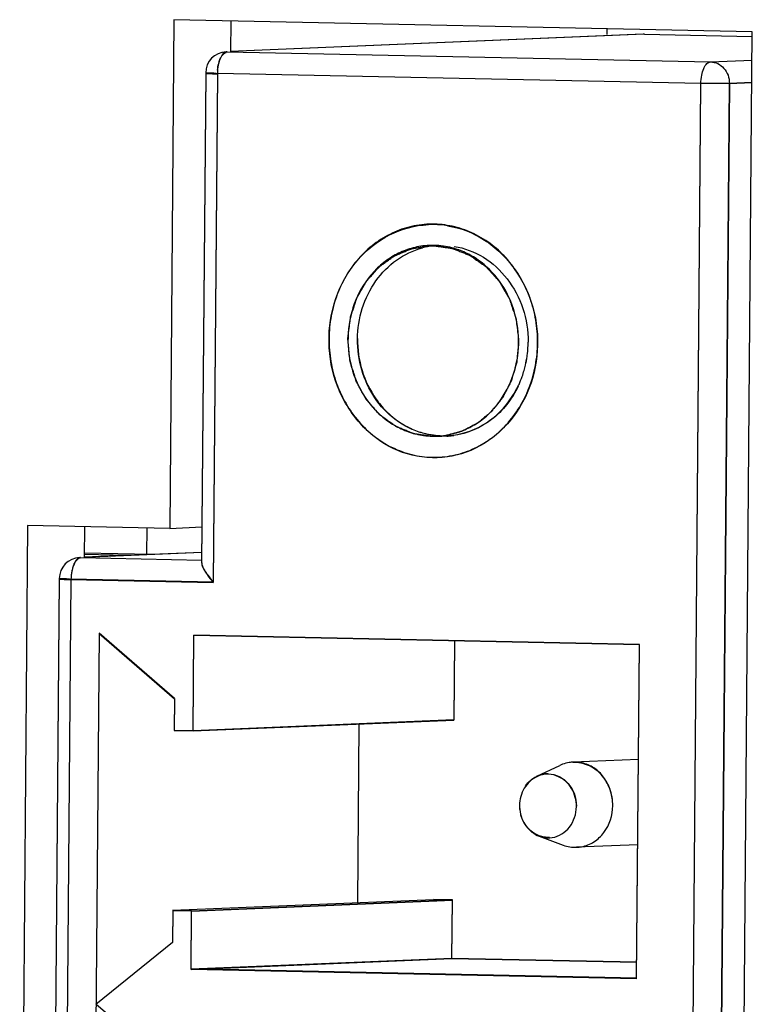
# Model space of a CAD drawing. Header units: millimetres. Extents: x 0 to 1750, y -1720 to 477.
# Tile 266 of 317: x 959 to 966, y -835 to -826. Entities that reach past the tile are written whole.
import ezdxf

# ---------------------------------------------------------------- set-up
doc = ezdxf.new("R2010")
doc.units = ezdxf.units.MM
doc.header["$LTSCALE"] = 92.51
for name, color, linetype in [('101301082_14DXF_CONTINUOUS_LINE', 7, 'CONTINUOUS'), ('101301082_DXF_CONTINUOUS_LINE', 7, 'CONTINUOUS'), ('101302966_14DXF_CONTINUOUS_LINE', 7, 'CONTINUOUS'), ('DE-11-072043DXF_CONTINUOUS_LINE', 7, 'CONTINUOUS'), ('DE-13-001875DXF_CONTINUOUS_LINE', 7, 'CONTINUOUS'), ('DE-19-009424DXF_CONTINUOUS_LINE', 7, 'CONTINUOUS')]:
    doc.layers.add(name, color=color, linetype=linetype)

msp = doc.modelspace()

# ---------------------------------------------------------------- linework, layer by layer
at = {"layer": '101301082_14DXF_CONTINUOUS_LINE'}
for p, q in [((964.6765, -825.689), (960.7737, -825.8529)), ((964.6665, -825.6891), (960.7737, -825.8526)), ((964.679, -825.689), (964.6665, -825.6891)), ((964.679, -825.689), (964.6765, -825.689)), ((964.679, -825.689), (965.6948, -825.7101)), ((960.7304, -825.8544), (960.7405, -825.8543)), ((960.7405, -825.8543), (965.3017, -825.9492)), ((965.3017, -825.9492), (965.693, -825.9328)), ((960.5388, -826.0526), (960.5007, -830.6721)), ((960.5391, -826.0529), (960.5388, -826.0526)), ((960.6494, -826.058), (960.6098, -830.8563)), ((965.2106, -826.1529), (960.6494, -826.058)), ((965.0654, -843.7567), (965.2106, -826.1529)), ((965.4789, -826.1528), (965.3337, -843.7567)), ((965.6912, -826.1439), (965.4789, -826.1528)), ((962.6482, -827.6807), (962.7374, -827.677)), ((962.6933, -827.6802), (962.6482, -827.6807)), ((963.5802, -828.5962), (963.5803, -828.5929)), ((963.5802, -828.5962), (963.5803, -828.5929)), ((962.6785, -829.4796), (962.7237, -829.4791)), ((962.7237, -829.4791), (962.813, -829.4754)), ((962.7243, -829.4736), (962.7258, -829.4737)), ((962.7243, -829.4736), (962.7258, -829.4737)), ((959.3493, -830.6248), (959.3593, -830.6247)), ((959.3593, -830.6247), (960.5009, -830.6485)), ((960.5015, -830.5764), (959.3926, -830.623)), ((960.5015, -830.5767), (959.3926, -830.6233)), ((959.1577, -830.823), (959.0917, -838.8302)), ((959.158, -830.8233), (959.1577, -830.823)), ((959.2682, -830.8284), (959.2022, -838.8356)), ((960.6098, -830.8563), (959.2682, -830.8284)), ((959.5324, -831.3388), (959.4747, -838.3363)), ((960.2438, -831.9535), (959.5324, -831.3388)), ((960.4202, -832.2571), (960.4276, -831.3574)), ((964.6302, -831.4449), (960.4276, -831.3574)), ((962.8863, -831.4126), (962.8802, -832.1538)), ((964.6042, -834.5938), (964.6302, -831.4449)), ((960.2438, -831.9535), (960.2413, -832.2534)), ((960.4202, -832.2571), (962.8802, -832.1538)), ((961.9845, -832.1954), (961.9706, -833.8796)), ((960.2413, -832.2534), (960.4202, -832.2571)), ((963.6615, -832.6889), (963.8802, -832.5858)), ((964.6213, -832.5293), (964.0038, -832.5552)), ((963.685, -833.2499), (963.6863, -833.2504)), ((960.2273, -833.9528), (962.6873, -833.8495)), ((960.4062, -833.9565), (962.8662, -833.8532)), ((962.8662, -833.8532), (962.6873, -833.8495)), ((962.8617, -834.403), (962.8662, -833.8532)), ((960.2273, -833.9528), (960.2248, -834.2527)), ((960.4062, -833.9565), (960.2273, -833.9528)), ((960.4016, -834.5063), (960.4062, -833.9565)), ((959.5035, -834.8376), (960.2248, -834.2527)), ((960.4016, -834.5063), (962.8617, -834.403)), ((962.8617, -834.403), (964.6055, -834.4393)), ((964.6042, -834.5938), (960.4016, -834.5063)), ((960.2149, -835.4523), (959.5035, -834.8376))]:
    msp.add_line(p, q, dxfattribs=at)
for centre, radius, start, end in [((964.6749, -825.8889), 0.2, 88.80804, 92.40454), ((960.7388, -826.0542), 0.2, 92.40454, 179.52746), ((960.7466, -825.9077), 0.0543, 116.48179, 118.79779), ((960.7606, -820.7036), 5.3556, 268.669, 268.80936), ((962.6785, -828.4019), 0.7218, 92.41034, 98.86118), ((962.6781, -828.404), 0.7239, 82.11678, 88.79724), ((962.6777, -828.408), 0.728, 81.84443, 82.12189), ((962.6769, -828.4123), 0.7323, 75.4794, 81.8346), ((962.5767, -828.5846), 1.0036, 353.23385, 359.33973), ((962.5935, -828.5868), 0.9866, 346.84163, 351.80982), ((962.5856, -828.5856), 0.9947, 351.80735, 353.22959), ((962.605, -828.5894), 0.9749, 343.91532, 346.8387), ((962.6937, -828.7558), 0.7239, 262.11678, 268.79724), ((962.7848, -828.7418), 0.7343, 255.48154, 258.7925), ((962.7838, -828.7467), 0.7293, 258.79561, 261.84351), ((962.7836, -828.7481), 0.728, 261.84443, 262.12187), ((962.7834, -828.7499), 0.7261, 262.12073, 265.33186), ((962.6933, -828.758), 0.7218, 272.41034, 278.86118), ((962.783, -828.7551), 0.7209, 265.45331, 268.80523), ((962.6934, -828.7587), 0.7211, 278.86384, 279.4747), ((962.6923, -828.7529), 0.7269, 279.4834, 285.54025), ((962.7828, -828.7542), 0.7218, 272.41034, 278.8611), ((959.3577, -830.8246), 0.2, 92.40454, 179.52746), ((959.3659, -830.6788), 0.0551, 118.02092, 118.78989), ((959.3795, -825.474), 5.3556, 268.669, 268.80936), ((964.0214, -832.882), 0.3279, 110.68401, 115.49004), ((964.0173, -832.8713), 0.3164, 98.80553, 110.676), ((964.0169, -832.8708), 0.3159, 92.39309, 98.75496), ((964.0172, -832.8817), 0.3268, 83.5554, 92.36288), ((964.0158, -832.894), 0.3392, 75.35622, 83.5523), ((963.767, -832.9127), 0.2475, 105.4725, 115.24283), ((963.7654, -832.9074), 0.2419, 93.05201, 105.43736), ((963.7651, -832.9054), 0.2399, 88.84501, 93.02134), ((963.7685, -832.916), 0.2511, 115.2309, 115.64508), ((963.8319, -832.9626), 0.3326, 166.05223, 179.53726), ((963.8327, -832.9626), 0.3333, 179.52756, 180.03342), ((963.8334, -832.9626), 0.3341, 180.03346, 180.66319), ((963.8354, -832.9626), 0.3361, 180.66694, 187.23711), ((963.8315, -832.9631), 0.3322, 187.23297, 196.45358), ((963.7936, -832.9844), 0.2882, 221.17106, 224.86856)]:
    msp.add_arc(centre, radius, start, end, dxfattribs=at)
for points, knots in [([(960.714, -825.8643), (960.7014, -825.8734), (960.6795, -825.9037), (960.6674, -825.9377), (960.6622, -825.9575)], [0, 0, 0, 0, 0.431707, 1, 1, 1, 1]), ([(960.7405, -825.8543), (960.7389, -825.8544), (960.7327, -825.855), (960.7267, -825.857), (960.7225, -825.8591)], [0, 0, 0, 0, 0.242491, 1, 1, 1, 1]), ([(960.6622, -825.9575), (960.6601, -825.9653), (960.6527, -825.9983), (960.6496, -826.0323), (960.6494, -826.058)], [0, 0, 0, 0, 0.239285, 1, 1, 1, 1]), ([(965.2106, -826.1529), (965.2108, -826.1272), (965.2153, -826.0785), (965.2312, -826.0219), (965.2502, -825.9857), (965.2657, -825.9661), (965.2828, -825.9531), (965.2957, -825.9494), (965.3017, -825.9492)], [0, 0, 0, 0, 0.323887, 0.611979, 0.733365, 0.837013, 0.924144, 1, 1, 1, 1]), ([(965.3017, -825.9492), (965.3251, -825.9497), (965.3732, -825.9616), (965.432, -826.0081), (965.4705, -826.0751), (965.4791, -826.1269), (965.4789, -826.1528)], [0, 0, 0, 0, 0.236729, 0.482029, 0.737823, 1, 1, 1, 1]), ([(960.6362, -826.0577), (960.6234, -826.0574), (960.6051, -826.0569), (960.5823, -826.0561), (960.5685, -826.0555), (960.5572, -826.0548), (960.5486, -826.0543), (960.5429, -826.0536), (960.54, -826.0533), (960.5391, -826.0529)], [0, 0, 0, 0, 0.395943, 0.562795, 0.705564, 0.822178, 0.910845, 0.970343, 1, 1, 1, 1]), ([(965.4789, -826.1528), (965.463, -826.1535), (965.4244, -826.1542), (965.335, -826.1547), (965.2615, -826.1539), (965.2106, -826.1529)], [0, 0, 0, 0, 0.178366, 0.431006, 1, 1, 1, 1]), ([(962.6976, -827.4803), (962.6332, -827.4789), (962.5031, -827.4901), (962.3157, -827.5495), (962.1428, -827.6487), (961.9913, -827.7838), (961.8669, -827.9494), (961.7741, -828.139), (961.7164, -828.3453), (961.7027, -828.4886), (961.7021, -828.5605)], [0, 0, 0, 0, 0.118434, 0.23765, 0.358643, 0.482092, 0.608276, 0.737051, 0.86789, 1, 1, 1, 1]), ([(963.6697, -828.5994), (963.6703, -828.5277), (963.6588, -828.3842), (963.6046, -828.1767), (963.5154, -827.9842), (963.3946, -827.8143), (963.2464, -827.6733), (963.0765, -827.5669), (962.8914, -827.4993), (962.7619, -827.4818), (962.6976, -827.4803)], [0, 0, 0, 0, 0.131323, 0.261926, 0.390916, 0.517603, 0.641624, 0.763008, 0.882193, 1, 1, 1, 1]), ([(962.5673, -827.6887), (962.5195, -827.6961), (962.4245, -827.721), (962.2913, -827.7859), (962.171, -827.8766), (962.0321, -828.0285), (961.9101, -828.2668), (961.8639, -828.5872), (961.92, -828.9066), (962.0491, -829.1423), (962.1924, -829.2918), (962.3154, -829.3803), (962.4504, -829.443), (962.5463, -829.4663), (962.5944, -829.4729)], [0, 0, 0, 0, 0.059032, 0.11876, 0.179512, 0.241475, 0.368509, 0.498849, 0.629467, 0.757213, 0.819593, 0.880735, 0.940773, 1, 1, 1, 1]), ([(962.8871, -829.4533), (962.9306, -829.4412), (963.0162, -829.4086), (963.1748, -829.3124), (963.3415, -829.1375), (963.4659, -828.8703), (963.5056, -828.5727), (963.4567, -828.2759), (963.3242, -828.0112), (963.1525, -827.8394), (962.991, -827.7459), (962.9045, -827.7147), (962.8605, -827.7034)], [0, 0, 0, 0, 0.059131, 0.119077, 0.241755, 0.368839, 0.498815, 0.629049, 0.756808, 0.880312, 0.940611, 1, 1, 1, 1]), ([(961.7021, -828.5605), (961.7015, -828.6322), (961.713, -828.7756), (961.7672, -828.9832), (961.8564, -829.1756), (961.9773, -829.3456), (962.1254, -829.4865), (962.2954, -829.593), (962.4805, -829.6606), (962.61, -829.6781), (962.6743, -829.6795)], [0, 0, 0, 0, 0.131323, 0.261926, 0.390916, 0.517603, 0.641624, 0.763008, 0.882193, 1, 1, 1, 1]), ([(961.9704, -828.5594), (961.9696, -828.6609), (961.9986, -828.8635), (962.1092, -829.0925), (962.2355, -829.2438), (962.3453, -829.3374), (962.4677, -829.4091), (962.556, -829.4411), (962.6007, -829.4527)], [0, 0, 0, 0, 0.259541, 0.514355, 0.639096, 0.761501, 0.88168, 1, 1, 1, 1]), ([(962.6743, -829.6795), (962.7387, -829.6809), (962.8687, -829.6697), (963.0561, -829.6104), (963.229, -829.5111), (963.3805, -829.376), (963.505, -829.2104), (963.5978, -829.0208), (963.6555, -828.8145), (963.6692, -828.6712), (963.6697, -828.5994)], [0, 0, 0, 0, 0.118434, 0.23765, 0.358643, 0.482092, 0.608276, 0.737051, 0.86789, 1, 1, 1, 1]), ([(962.894, -829.4674), (962.956, -829.4577), (963.0792, -829.4215), (963.2457, -829.3214), (963.3861, -829.1812), (963.4568, -829.0673), (963.4858, -829.0067)], [0, 0, 0, 0, 0.242109, 0.488484, 0.740961, 1, 1, 1, 1]), ([(959.3329, -830.6347), (959.3203, -830.6438), (959.2984, -830.6741), (959.2863, -830.7081), (959.2811, -830.7279)], [0, 0, 0, 0, 0.431707, 1, 1, 1, 1]), ([(959.3593, -830.6247), (959.3577, -830.6248), (959.351, -830.6255), (959.3446, -830.6278), (959.3401, -830.6302)], [0, 0, 0, 0, 0.24163, 1, 1, 1, 1]), ([(959.2811, -830.7279), (959.279, -830.7357), (959.2716, -830.7687), (959.2685, -830.8027), (959.2682, -830.8284)], [0, 0, 0, 0, 0.239285, 1, 1, 1, 1]), ([(960.5007, -830.6721), (960.5007, -830.6789), (960.5037, -830.6941), (960.517, -830.7278), (960.5321, -830.7531), (960.5436, -830.7704)], [0, 0, 0, 0, 0.188637, 0.423878, 1, 1, 1, 1]), ([(960.5436, -830.7704), (960.5483, -830.7775), (960.5689, -830.8073), (960.5916, -830.8355), (960.6098, -830.8563)], [0, 0, 0, 0, 0.236088, 1, 1, 1, 1]), ([(959.2551, -830.8281), (959.2423, -830.8278), (959.2241, -830.8273), (959.2013, -830.8265), (959.1875, -830.8259), (959.1762, -830.8253), (959.1676, -830.8247), (959.1619, -830.824), (959.1589, -830.8237), (959.158, -830.8233)], [0, 0, 0, 0, 0.394963, 0.561531, 0.704182, 0.820857, 0.909775, 0.969719, 1, 1, 1, 1]), ([(964.379, -832.9622), (964.379, -832.9173), (964.3688, -832.8496), (964.3361, -832.7666), (964.3037, -832.7095), (964.2635, -832.6591), (964.2001, -832.6036), (964.1418, -832.5763), (964.1016, -832.5658)], [0, 0, 0, 0, 0.259813, 0.388596, 0.514803, 0.638103, 0.75966, 1, 1, 1, 1]), ([(963.77, -832.6656), (963.8051, -832.6663), (963.8772, -832.6841), (963.9656, -832.7538), (964.0233, -832.8543), (964.0363, -832.9321), (964.0359, -832.971)], [0, 0, 0, 0, 0.236718, 0.482018, 0.737819, 1, 1, 1, 1]), ([(963.5563, -832.7784), (963.5697, -832.7594), (963.6007, -832.725), (963.6394, -832.6995), (963.6598, -832.6897)], [0, 0, 0, 0, 0.506637, 1, 1, 1, 1]), ([(963.5766, -833.1741), (963.5694, -833.1658), (963.542, -833.1306), (963.5225, -833.0894), (963.513, -833.0572)], [0, 0, 0, 0, 0.246756, 1, 1, 1, 1]), ([(963.685, -833.2499), (963.6762, -833.2467), (963.6411, -833.2313), (963.6096, -833.2081), (963.5893, -833.1877)], [0, 0, 0, 0, 0.246784, 1, 1, 1, 1]), ([(963.7828, -833.2651), (963.7581, -833.2664), (963.7244, -833.2629), (963.6928, -833.2529), (963.685, -833.2499)], [0, 0, 0, 0, 0.747634, 1, 1, 1, 1])]:
    msp.add_open_spline(points, degree=3, knots=knots, dxfattribs=at)
for points in [[(960.7205, -825.8601), (960.7183, -825.8614), (960.7161, -825.8628), (960.714, -825.8643)], [(959.3394, -830.6306), (959.3372, -830.6318), (959.335, -830.6332), (959.3329, -830.6347)]]:
    msp.add_open_spline(points, degree=3, dxfattribs=at)
at = {"layer": '101301082_DXF_CONTINUOUS_LINE'}
for p, q in [((960.5388, -826.0566), (960.5007, -830.6761)), ((960.6493, -826.062), (960.6097, -830.8603)), ((965.0653, -843.7607), (965.2105, -826.1569)), ((965.3337, -843.7607), (965.4789, -826.1568)), ((965.6912, -826.1479), (965.4789, -826.1568)), ((962.6481, -827.6847), (962.7213, -827.6816)), ((961.8809, -828.5707), (961.8811, -828.5556)), ((961.8811, -828.5556), (961.8817, -828.5362)), ((963.4906, -828.5696), (963.4908, -828.5891)), ((963.4908, -828.5891), (963.4908, -828.6042)), ((962.8131, -829.4794), (962.7679, -829.4798)), ((959.1577, -830.827), (959.0916, -838.8342)), ((959.2682, -830.8324), (959.2022, -838.8396)), ((959.2682, -830.8324), (960.6097, -830.8603)), ((959.5324, -831.3428), (959.4746, -838.3403)), ((959.5324, -831.3428), (960.2438, -831.9575)), ((960.4201, -832.2611), (960.4276, -831.3614)), ((964.6302, -831.4489), (960.4276, -831.3614)), ((962.8863, -831.4126), (962.8802, -832.1578)), ((964.6042, -834.5978), (964.6302, -831.4489)), ((960.2438, -831.9575), (960.2413, -832.2574)), ((960.4201, -832.2611), (962.8802, -832.1578)), ((961.9845, -832.1954), (961.9706, -833.8836)), ((960.2413, -832.2574), (960.4201, -832.2611)), ((963.685, -833.2539), (963.9111, -833.3381)), ((964.6146, -833.3342), (964.038, -833.3584)), ((960.4061, -833.9605), (962.8662, -833.8572)), ((962.8662, -833.8572), (962.6873, -833.8535)), ((962.8616, -834.407), (962.8662, -833.8572)), ((960.2273, -833.9568), (960.2248, -834.2567)), ((960.4061, -833.9605), (960.2273, -833.9568)), ((960.4016, -834.5103), (960.4061, -833.9605)), ((960.2248, -834.2567), (959.5035, -834.8416)), ((960.4016, -834.5103), (962.8616, -834.407)), ((962.8616, -834.407), (964.6055, -834.4433)), ((964.6042, -834.5978), (960.4016, -834.5103))]:
    msp.add_line(p, q, dxfattribs=at)
for centre, radius, start, end in [((961.0884, -826.0657), 0.4391, 175.13566, 179.51419), ((962.6769, -828.356), 0.8719, 88.81277, 92.48207), ((962.6758, -828.4033), 0.9192, 80.98196, 88.80327), ((962.7702, -828.4132), 0.733, 96.87353, 104.81666), ((962.7687, -828.4019), 0.7216, 93.38143, 96.86125), ((962.5751, -828.588), 1.0052, 353.43195, 359.71775), ((962.5842, -828.5893), 0.996, 347.10164, 352.02788), ((962.5763, -828.5881), 1.004, 352.02237, 353.43239), ((962.621, -828.5988), 0.9579, 340.51522, 344.18415), ((962.6013, -828.5931), 0.9785, 344.18071, 347.09733), ((962.645, -828.6072), 0.9325, 335.63147, 340.51197), ((962.6503, -828.6095), 0.9268, 334.56596, 335.62405), ((962.7826, -828.7747), 0.7053, 266.88313, 268.80657), ((962.7821, -828.7588), 0.7212, 272.46411, 276.86097), ((962.7814, -828.7528), 0.7273, 276.85636, 277.85779), ((963.8373, -832.9665), 0.338, 179.55029, 186.53376), ((963.7742, -833.0204), 0.2497, 249.08164, 257.65867), ((964.0227, -833.0313), 0.3275, 272.52053, 280.79786)]:
    msp.add_arc(centre, radius, start, end, dxfattribs=at)
for points, knots in [([(960.6615, -825.9638), (960.6678, -825.9392), (960.6818, -825.8988), (960.7141, -825.8647), (960.7309, -825.8599)], [0, 0, 0, 0, 0.592898, 1, 1, 1, 1]), ([(960.5388, -826.0566), (960.5387, -826.0572), (960.5428, -826.0573), (960.547, -826.0583), (960.5571, -826.0588), (960.5759, -826.06), (960.6074, -826.061), (960.6342, -826.0617), (960.6493, -826.062)], [0, 0, 0, 0, 0.01798, 0.069791, 0.154646, 0.271202, 0.591052, 1, 1, 1, 1]), ([(962.6768, -829.6835), (962.5504, -829.6809), (962.2898, -829.6208), (961.9731, -829.3693), (961.7563, -829.0138), (961.6784, -828.5956), (961.7423, -828.1763), (961.9442, -827.8133), (962.256, -827.5586), (962.513, -827.4904), (962.6391, -827.4849)], [0, 0, 0, 0, 0.118579, 0.241501, 0.369552, 0.500965, 0.632135, 0.75953, 0.881654, 1, 1, 1, 1]), ([(962.8198, -827.4955), (962.943, -827.515), (963.1262, -827.5862), (963.3251, -827.7478), (963.4994, -827.9492), (963.649, -828.2608), (963.6898, -828.6745), (963.5958, -829.0767), (963.3737, -829.4131), (963.0534, -829.6372), (962.7998, -829.6861), (962.6768, -829.6835)], [0, 0, 0, 0, 0.119416, 0.181196, 0.244333, 0.373234, 0.504783, 0.635083, 0.761229, 0.882243, 1, 1, 1, 1]), ([(961.8817, -828.5362), (961.8835, -828.5226), (961.8871, -828.4955), (961.8917, -828.4617), (961.8953, -828.4346), (961.898, -828.4142), (961.9003, -828.3973), (961.9021, -828.3838), (961.9033, -828.3753), (961.9042, -828.3685), (961.9048, -828.3634), (961.9055, -828.3584), (961.906, -828.3545), (961.9064, -828.352), (961.9065, -828.3503), (961.9073, -828.3483), (961.9081, -828.3458), (961.9092, -828.3426), (961.9106, -828.3385), (961.9128, -828.332), (961.9155, -828.3239), (961.9199, -828.3109), (961.9254, -828.2946), (961.932, -828.2751), (961.9386, -828.2556), (961.9452, -828.2361), (961.9506, -828.2199), (961.955, -828.2068), (961.9583, -828.1971), (961.9611, -828.189), (961.9633, -828.1825), (961.9646, -828.1784), (961.9656, -828.1756), (961.9661, -828.1739), (961.9665, -828.1729), (961.9667, -828.1721), (961.9672, -828.1714), (961.9679, -828.1701), (961.9693, -828.1676), (961.9714, -828.164), (961.9747, -828.1583), (961.9789, -828.1511), (961.9855, -828.1396), (961.9938, -828.1253), (962.007, -828.1024), (962.0203, -828.0794), (962.0319, -828.0593), (962.0385, -828.0479), (962.0435, -828.0393), (962.0476, -828.0321), (962.051, -828.0263), (962.0535, -828.022), (962.0555, -828.0185), (962.057, -828.016), (962.0578, -828.0145), (962.059, -828.0133), (962.0603, -828.0118), (962.0625, -828.0093), (962.0652, -828.0063), (962.0685, -828.0026), (962.0729, -827.9977), (962.0806, -827.9891), (962.0916, -827.9769), (962.1048, -827.9622), (962.118, -827.9475), (962.1312, -827.9328), (962.1444, -827.9181), (962.1553, -827.9058), (962.163, -827.8972), (962.1674, -827.8923), (962.1707, -827.8887), (962.1735, -827.8856), (962.1757, -827.8831), (962.1771, -827.8816), (962.1781, -827.8803), (962.1794, -827.8794), (962.1817, -827.8778), (962.1849, -827.8755), (962.1887, -827.8727), (962.1939, -827.8691), (962.2003, -827.8644), (962.208, -827.8589), (962.2183, -827.8515), (962.2363, -827.8386), (962.2568, -827.8238), (962.2774, -827.8091), (962.2902, -827.7998), (962.3005, -827.7925), (962.3069, -827.7879), (962.3121, -827.7842), (962.3153, -827.7819), (962.3175, -827.7802), (962.3187, -827.7794), (962.3193, -827.779), (962.3201, -827.7787), (962.321, -827.7783), (962.3224, -827.7777), (962.325, -827.7766), (962.3286, -827.7751), (962.3344, -827.7727), (962.3417, -827.7696), (962.3504, -827.766), (962.3621, -827.7611), (962.3766, -827.755), (962.3941, -827.7477), (962.4116, -827.7404), (962.429, -827.7331), (962.4436, -827.727), (962.4553, -827.7221), (962.4625, -827.7191), (962.4684, -827.7166), (962.472, -827.7151), (962.4749, -827.7139), (962.4771, -827.713), (962.4789, -827.7121), (962.4805, -827.7119), (962.482, -827.7117), (962.4839, -827.7114), (962.487, -827.7109), (962.4909, -827.7102), (962.4955, -827.7095), (962.5017, -827.7085), (962.5094, -827.7072), (962.5217, -827.7052), (962.5372, -827.7027), (962.5557, -827.6997), (962.5804, -827.6957), (962.6113, -827.6907), (962.636, -827.6867), (962.6483, -827.6847)], [0, 0, 0, 0, 0.03125, 0.0625, 0.078125, 0.09375, 0.109375, 0.117188, 0.125, 0.128906, 0.132812, 0.136719, 0.140625, 0.141602, 0.142578, 0.144531, 0.146484, 0.148438, 0.152344, 0.15625, 0.164062, 0.171875, 0.1875, 0.203125, 0.21875, 0.234375, 0.25, 0.257812, 0.265625, 0.273438, 0.277344, 0.28125, 0.283203, 0.28418, 0.285156, 0.285645, 0.286133, 0.287109, 0.289062, 0.292969, 0.296875, 0.304688, 0.3125, 0.328125, 0.34375, 0.375, 0.390625, 0.398438, 0.40625, 0.414062, 0.417969, 0.421875, 0.425781, 0.427734, 0.428711, 0.429688, 0.431641, 0.433594, 0.4375, 0.441406, 0.445312, 0.453125, 0.46875, 0.484375, 0.5, 0.515625, 0.53125, 0.546875, 0.554688, 0.558594, 0.5625, 0.566406, 0.568359, 0.570312, 0.571289, 0.572266, 0.574219, 0.578125, 0.582031, 0.585938, 0.59375, 0.601562, 0.609375, 0.625, 0.65625, 0.671875, 0.6875, 0.695312, 0.703125, 0.707031, 0.710938, 0.712891, 0.713867, 0.714355, 0.714844, 0.71582, 0.716797, 0.71875, 0.722656, 0.726562, 0.734375, 0.742188, 0.75, 0.765625, 0.78125, 0.796875, 0.8125, 0.828125, 0.835938, 0.84375, 0.847656, 0.851562, 0.853516, 0.855469, 0.857422, 0.858398, 0.859375, 0.861328, 0.863281, 0.867188, 0.871094, 0.875, 0.882812, 0.890625, 0.90625, 0.921875, 0.9375, 0.96875, 1, 1, 1, 1]), ([(962.5685, -829.4473), (962.4821, -829.4206), (962.3148, -829.3335), (962.12, -829.1244), (961.9974, -828.8577), (961.9418, -828.4711), (962.0612, -828.0778), (962.3277, -827.8078), (962.4962, -827.7275), (962.5827, -827.7046)], [0, 0, 0, 0, 0.120205, 0.244636, 0.373051, 0.503798, 0.758319, 0.881093, 1, 1, 1, 1]), ([(962.6483, -827.6847), (962.649, -827.6847), (962.6504, -827.6846), (962.652, -827.6846), (962.6531, -827.6845), (962.6536, -827.6845), (962.6542, -827.6845), (962.6553, -827.6844), (962.6566, -827.6844), (962.6587, -827.6844), (962.6613, -827.6843), (962.6645, -827.6842), (962.6671, -827.6842), (962.669, -827.6841), (962.67, -827.6841), (962.6709, -827.6841), (962.6713, -827.6841), (962.672, -827.6841), (962.6729, -827.6841), (962.674, -827.6841), (962.675, -827.6841), (962.6759, -827.6841), (962.6766, -827.6841), (962.6778, -827.6841), (962.679, -827.6841), (962.6812, -827.6841), (962.6838, -827.6841), (962.688, -827.6841), (962.6912, -827.6842), (962.6933, -827.6842)], [0, 0, 0, 0, 0.0625, 0.125, 0.140625, 0.15625, 0.171875, 0.1875, 0.21875, 0.25, 0.3125, 0.375, 0.4375, 0.46875, 0.484375, 0.5, 0.515625, 0.53125, 0.5625, 0.59375, 0.625, 0.65625, 0.671875, 0.6875, 0.71875, 0.75, 0.8125, 0.875, 1, 1, 1, 1]), ([(962.6933, -827.6842), (962.7059, -827.686), (962.7311, -827.6896), (962.7626, -827.6941), (962.7877, -827.6977), (962.8066, -827.7004), (962.8224, -827.7026), (962.835, -827.7044), (962.8428, -827.7055), (962.8491, -827.7064), (962.8538, -827.7071), (962.8578, -827.7076), (962.8609, -827.7081), (962.8629, -827.7084), (962.8645, -827.7086), (962.866, -827.7088), (962.8679, -827.7096), (962.8702, -827.7105), (962.8733, -827.7117), (962.8771, -827.7132), (962.8831, -827.7157), (962.8907, -827.7187), (962.9029, -827.7236), (962.9181, -827.7297), (962.9364, -827.737), (962.9546, -827.7443), (962.9728, -827.7516), (962.988, -827.7577), (963.0002, -827.7626), (963.0093, -827.7662), (963.0169, -827.7692), (963.023, -827.7717), (963.0268, -827.7732), (963.0295, -827.7743), (963.031, -827.7749), (963.0319, -827.7753), (963.0327, -827.7755), (963.0334, -827.776), (963.0346, -827.7769), (963.037, -827.7786), (963.0404, -827.781), (963.0459, -827.7848), (963.0527, -827.7896), (963.0637, -827.7973), (963.0773, -827.807), (963.0992, -827.8224), (963.1211, -827.8378), (963.1403, -827.8513), (963.1512, -827.859), (963.1594, -827.8648), (963.1663, -827.8696), (963.1717, -827.8735), (963.1758, -827.8764), (963.1793, -827.8788), (963.1817, -827.8805), (963.183, -827.8814), (963.1841, -827.8828), (963.1856, -827.8843), (963.1879, -827.8869), (963.1908, -827.89), (963.1942, -827.8939), (963.1988, -827.8989), (963.2046, -827.9053), (963.2115, -827.9129), (963.2207, -827.9231), (963.2322, -827.9358), (963.246, -827.9511), (963.2598, -827.9664), (963.2713, -827.9791), (963.2805, -827.9893), (963.2874, -827.9969), (963.2931, -828.0033), (963.2977, -828.0083), (963.3012, -828.0122), (963.304, -828.0153), (963.3063, -828.0179), (963.3077, -828.0195), (963.309, -828.0207), (963.3098, -828.0222), (963.3114, -828.0249), (963.3136, -828.0287), (963.3162, -828.0333), (963.3197, -828.0393), (963.3241, -828.0469), (963.3293, -828.056), (963.3363, -828.0682), (963.3486, -828.0895), (963.3626, -828.1138), (963.3766, -828.1381), (963.3854, -828.1533), (963.3924, -828.1654), (963.3968, -828.173), (963.4003, -828.1791), (963.4025, -828.1829), (963.404, -828.1856), (963.4048, -828.1869), (963.4052, -828.1876), (963.4055, -828.1885), (963.4059, -828.1896), (963.4064, -828.1913), (963.4074, -828.1942), (963.4088, -828.1984), (963.411, -828.2052), (963.4138, -828.2137), (963.4172, -828.2238), (963.4217, -828.2374), (963.4273, -828.2543), (963.434, -828.2746), (963.4407, -828.295), (963.4475, -828.3153), (963.4531, -828.3322), (963.4576, -828.3458), (963.4604, -828.3542), (963.4626, -828.361), (963.464, -828.3652), (963.4651, -828.3686), (963.4659, -828.3712), (963.4667, -828.3733), (963.4669, -828.3751), (963.4672, -828.3777), (963.4677, -828.3818), (963.4684, -828.3871), (963.469, -828.3925), (963.4699, -828.3997), (963.471, -828.4086), (963.4727, -828.4229), (963.4749, -828.4408), (963.4775, -828.4623), (963.481, -828.4909), (963.4854, -828.5267), (963.4888, -828.5553), (963.4906, -828.5696)], [0, 0, 0, 0, 0.03125, 0.0625, 0.078125, 0.09375, 0.109375, 0.117188, 0.125, 0.128906, 0.132812, 0.136719, 0.138672, 0.140625, 0.141602, 0.142578, 0.144531, 0.146484, 0.148438, 0.152344, 0.15625, 0.164062, 0.171875, 0.1875, 0.203125, 0.21875, 0.234375, 0.25, 0.257812, 0.265625, 0.273438, 0.277344, 0.28125, 0.283203, 0.28418, 0.285156, 0.285645, 0.286133, 0.287109, 0.289062, 0.292969, 0.296875, 0.304688, 0.3125, 0.328125, 0.34375, 0.375, 0.390625, 0.398438, 0.40625, 0.414062, 0.417969, 0.421875, 0.425781, 0.427734, 0.428711, 0.429688, 0.431641, 0.433594, 0.4375, 0.441406, 0.445312, 0.453125, 0.460938, 0.46875, 0.484375, 0.5, 0.515625, 0.53125, 0.539062, 0.546875, 0.554688, 0.558594, 0.5625, 0.566406, 0.568359, 0.570312, 0.571289, 0.572266, 0.574219, 0.578125, 0.582031, 0.585938, 0.59375, 0.601562, 0.609375, 0.625, 0.65625, 0.671875, 0.6875, 0.695312, 0.703125, 0.707031, 0.710938, 0.712891, 0.713867, 0.714355, 0.714844, 0.71582, 0.716797, 0.71875, 0.722656, 0.726562, 0.734375, 0.742188, 0.75, 0.765625, 0.78125, 0.796875, 0.8125, 0.828125, 0.835938, 0.84375, 0.847656, 0.851562, 0.853516, 0.855469, 0.857422, 0.858398, 0.859375, 0.863281, 0.867188, 0.871094, 0.875, 0.882812, 0.890625, 0.90625, 0.921875, 0.9375, 0.96875, 1, 1, 1, 1]), ([(962.8835, -827.6897), (962.9799, -827.7053), (963.1717, -827.7776), (963.3988, -827.9889), (963.5478, -828.2711), (963.5808, -828.4856), (963.5803, -828.5929)], [0, 0, 0, 0, 0.237636, 0.483179, 0.739013, 1, 1, 1, 1]), ([(962.6785, -829.4836), (962.6655, -829.4817), (962.6395, -829.4779), (962.607, -829.4731), (962.581, -829.4693), (962.5616, -829.4665), (962.5453, -829.4641), (962.5323, -829.4622), (962.5242, -829.461), (962.5177, -829.4601), (962.5129, -829.4594), (962.5088, -829.4588), (962.5055, -829.4583), (962.5035, -829.458), (962.5019, -829.4577), (962.5003, -829.4576), (962.4984, -829.4567), (962.496, -829.4558), (962.493, -829.4545), (962.4891, -829.4529), (962.4829, -829.4504), (962.4753, -829.4472), (962.4629, -829.4421), (962.4475, -829.4358), (962.4291, -829.4282), (962.4106, -829.4206), (962.3921, -829.413), (962.3767, -829.4067), (962.3644, -829.4016), (962.3552, -829.3978), (962.3475, -829.3946), (962.3413, -829.3921), (962.3375, -829.3905), (962.3348, -829.3894), (962.3332, -829.3888), (962.3323, -829.3884), (962.3315, -829.3881), (962.3308, -829.3876), (962.3296, -829.3867), (962.3272, -829.385), (962.3237, -829.3825), (962.3182, -829.3785), (962.3113, -829.3735), (962.3003, -829.3655), (962.2865, -829.3555), (962.2644, -829.3396), (962.2424, -829.3236), (962.223, -829.3097), (962.212, -829.3017), (962.2037, -829.2957), (962.1968, -829.2907), (962.1913, -829.2867), (962.1872, -829.2837), (962.1837, -829.2812), (962.1813, -829.2795), (962.1799, -829.2785), (962.1788, -829.2771), (962.1774, -829.2755), (962.1751, -829.2729), (962.1722, -829.2696), (962.1688, -829.2656), (962.1642, -829.2604), (962.1584, -829.2538), (962.1515, -829.246), (962.1423, -829.2355), (962.1308, -829.2223), (962.117, -829.2066), (962.1032, -829.1908), (962.0917, -829.1777), (962.0825, -829.1672), (962.0756, -829.1594), (962.0699, -829.1528), (962.0653, -829.1475), (962.0618, -829.1436), (962.059, -829.1403), (962.0566, -829.1377), (962.0552, -829.136), (962.054, -829.1348), (962.0532, -829.1332), (962.0516, -829.1305), (962.0495, -829.1266), (962.0469, -829.1219), (962.0434, -829.1156), (962.0391, -829.1078), (962.0339, -829.0985), (962.027, -829.086), (962.0149, -829.0641), (962.0011, -829.0391), (961.9873, -829.0141), (961.9787, -828.9985), (961.9718, -828.986), (961.9674, -828.9782), (961.964, -828.972), (961.9618, -828.968), (961.9603, -828.9653), (961.9596, -828.9639), (961.9591, -828.9632), (961.9589, -828.9623), (961.9585, -828.9612), (961.958, -828.9595), (961.9571, -828.9564), (961.9557, -828.9521), (961.9536, -828.9452), (961.9509, -828.9365), (961.9477, -828.9261), (961.9435, -828.9122), (961.9381, -828.8949), (961.9317, -828.8741), (961.9253, -828.8533), (961.9189, -828.8325), (961.9135, -828.8152), (961.9092, -828.8013), (961.9066, -828.7926), (961.9044, -828.7857), (961.9031, -828.7813), (961.902, -828.7779), (961.9013, -828.7753), (961.9005, -828.7731), (961.9004, -828.7713), (961.9002, -828.7694), (961.9, -828.7671), (961.8996, -828.7634), (961.8992, -828.7588), (961.8986, -828.7533), (961.8979, -828.7459), (961.897, -828.7367), (961.8956, -828.7219), (961.8938, -828.7035), (961.8917, -828.6814), (961.8888, -828.6519), (961.8852, -828.615), (961.8824, -828.5855), (961.8809, -828.5707)], [0, 0, 0, 0, 0.03125, 0.0625, 0.078125, 0.09375, 0.109375, 0.117188, 0.125, 0.128906, 0.132812, 0.136719, 0.138672, 0.140625, 0.141602, 0.142578, 0.144531, 0.146484, 0.148438, 0.152344, 0.15625, 0.164062, 0.171875, 0.1875, 0.203125, 0.21875, 0.234375, 0.25, 0.257812, 0.265625, 0.273438, 0.277344, 0.28125, 0.283203, 0.28418, 0.285156, 0.285645, 0.286133, 0.287109, 0.289062, 0.292969, 0.296875, 0.304688, 0.3125, 0.328125, 0.34375, 0.375, 0.390625, 0.398438, 0.40625, 0.414062, 0.417969, 0.421875, 0.425781, 0.427734, 0.428711, 0.429688, 0.431641, 0.433594, 0.4375, 0.441406, 0.445312, 0.453125, 0.460938, 0.46875, 0.484375, 0.5, 0.515625, 0.53125, 0.539062, 0.546875, 0.554688, 0.558594, 0.5625, 0.566406, 0.568359, 0.570312, 0.571289, 0.572266, 0.574219, 0.578125, 0.582031, 0.585938, 0.59375, 0.601562, 0.609375, 0.625, 0.65625, 0.671875, 0.6875, 0.695312, 0.703125, 0.707031, 0.710938, 0.712891, 0.713867, 0.714355, 0.714844, 0.71582, 0.716797, 0.71875, 0.722656, 0.726562, 0.734375, 0.742188, 0.75, 0.765625, 0.78125, 0.796875, 0.8125, 0.828125, 0.835938, 0.84375, 0.847656, 0.851562, 0.853516, 0.855469, 0.857422, 0.858398, 0.859375, 0.861328, 0.863281, 0.867188, 0.871094, 0.875, 0.882812, 0.890625, 0.90625, 0.921875, 0.9375, 0.96875, 1, 1, 1, 1]), ([(963.4908, -828.6042), (963.4894, -828.6174), (963.4867, -828.6437), (963.4833, -828.6766), (963.4806, -828.7029), (963.4786, -828.7226), (963.4769, -828.7391), (963.4755, -828.7522), (963.4745, -828.7621), (963.4737, -828.7703), (963.473, -828.7769), (963.4726, -828.7806), (963.4724, -828.7831), (963.4722, -828.7847), (963.4716, -828.7867), (963.4709, -828.789), (963.47, -828.7922), (963.4688, -828.7961), (963.4661, -828.8055), (963.4619, -828.8197), (963.4564, -828.8385), (963.4508, -828.8574), (963.4453, -828.8762), (963.4397, -828.895), (963.4351, -828.9107), (963.4314, -828.9233), (963.4286, -828.9327), (963.4263, -828.9406), (963.4245, -828.9469), (963.4233, -828.9508), (963.4224, -828.9539), (963.4219, -828.9557), (963.4216, -828.9569), (963.4212, -828.9576), (963.4205, -828.9588), (963.4193, -828.9613), (963.4174, -828.9649), (963.4145, -828.9706), (963.4108, -828.9778), (963.4049, -828.9893), (963.3975, -829.0036), (963.3858, -829.0265), (963.374, -829.0494), (963.3637, -829.0694), (963.3578, -829.0809), (963.3534, -829.0895), (963.349, -829.098), (963.3453, -829.1052), (963.3427, -829.1102), (963.3414, -829.1127), (963.3407, -829.1142), (963.3397, -829.1153), (963.3385, -829.1169), (963.3365, -829.1194), (963.3341, -829.1225), (963.3311, -829.1262), (963.3272, -829.1311), (963.3203, -829.1397), (963.3105, -829.1521), (963.2988, -829.1669), (963.287, -829.1817), (963.2753, -829.1965), (963.2635, -829.2113), (963.2537, -829.2236), (963.2469, -829.2323), (963.2429, -829.2372), (963.24, -829.2409), (963.2376, -829.244), (963.2356, -829.2465), (963.2344, -829.248), (963.2334, -829.2493), (963.2322, -829.2502), (963.2302, -829.252), (963.226, -829.2554), (963.2201, -829.2604), (963.213, -829.2663), (963.2059, -829.2722), (963.1964, -829.2801), (963.1799, -829.2939), (963.1609, -829.3097), (963.142, -829.3255), (963.1302, -829.3353), (963.1207, -829.3432), (963.1148, -829.3481), (963.11, -829.3521), (963.1071, -829.3545), (963.105, -829.3563), (963.104, -829.3571), (963.1034, -829.3576), (963.1023, -829.3581), (963.1009, -829.3589), (963.0982, -829.3603), (963.0948, -829.3621), (963.0895, -829.3649), (963.0828, -829.3683), (963.0747, -829.3725), (963.064, -829.3781), (963.0506, -829.3851), (963.0346, -829.3935), (963.0185, -829.4019), (963.0024, -829.4102), (962.989, -829.4172), (962.9783, -829.4228), (962.9716, -829.4263), (962.9663, -829.4291), (962.9629, -829.4308), (962.9603, -829.4322), (962.9582, -829.4333), (962.9566, -829.4342), (962.9551, -829.4345), (962.953, -829.4351), (962.9497, -829.436), (962.9453, -829.4371), (962.941, -829.4383), (962.9352, -829.4398), (962.9279, -829.4417), (962.9163, -829.4448), (962.9018, -829.4486), (962.8844, -829.4532), (962.8611, -829.4594), (962.8321, -829.467), (962.8089, -829.4732), (962.7973, -829.4762)], [0, 0, 0, 0, 0.03125, 0.0625, 0.078125, 0.09375, 0.109375, 0.117188, 0.125, 0.132812, 0.136719, 0.140625, 0.141602, 0.142578, 0.144531, 0.146484, 0.148438, 0.152344, 0.15625, 0.171875, 0.1875, 0.203125, 0.21875, 0.234375, 0.25, 0.257812, 0.265625, 0.273438, 0.277344, 0.28125, 0.283203, 0.285156, 0.285645, 0.286133, 0.287109, 0.289062, 0.292969, 0.296875, 0.304688, 0.3125, 0.328125, 0.34375, 0.375, 0.390625, 0.398438, 0.40625, 0.414062, 0.421875, 0.425781, 0.427734, 0.428711, 0.429688, 0.431641, 0.433594, 0.4375, 0.441406, 0.445312, 0.453125, 0.46875, 0.484375, 0.5, 0.515625, 0.53125, 0.546875, 0.554688, 0.558594, 0.5625, 0.566406, 0.568359, 0.570312, 0.571289, 0.572266, 0.574219, 0.578125, 0.585938, 0.59375, 0.601562, 0.609375, 0.625, 0.65625, 0.671875, 0.6875, 0.695312, 0.703125, 0.707031, 0.710938, 0.712891, 0.713867, 0.714355, 0.714844, 0.716797, 0.71875, 0.722656, 0.726562, 0.734375, 0.742188, 0.75, 0.765625, 0.78125, 0.796875, 0.8125, 0.828125, 0.835938, 0.84375, 0.847656, 0.851562, 0.853516, 0.855469, 0.857422, 0.858398, 0.859375, 0.863281, 0.867188, 0.871094, 0.875, 0.882812, 0.890625, 0.90625, 0.921875, 0.9375, 0.96875, 1, 1, 1, 1]), ([(963.4872, -829.0075), (963.4294, -829.1291), (963.2623, -829.3464), (963.008, -829.4557), (962.8809, -829.4732)], [0, 0, 0, 0, 0.512008, 1, 1, 1, 1]), ([(962.7239, -829.4831), (962.7231, -829.4831), (962.7217, -829.4832), (962.7202, -829.4833), (962.7191, -829.4833), (962.7186, -829.4833), (962.718, -829.4833), (962.7169, -829.4834), (962.7156, -829.4834), (962.7135, -829.4835), (962.7109, -829.4835), (962.7077, -829.4836), (962.7051, -829.4836), (962.7032, -829.4837), (962.7022, -829.4837), (962.7013, -829.4837), (962.7009, -829.4837), (962.7001, -829.4837), (962.6993, -829.4837), (962.6982, -829.4837), (962.6972, -829.4837), (962.6963, -829.4837), (962.6955, -829.4837), (962.6944, -829.4837), (962.6931, -829.4837), (962.691, -829.4837), (962.6884, -829.4837), (962.684, -829.4837), (962.6807, -829.4836), (962.6785, -829.4836)], [0, 0, 0, 0, 0.0625, 0.125, 0.140625, 0.15625, 0.171875, 0.1875, 0.21875, 0.25, 0.3125, 0.375, 0.4375, 0.46875, 0.484375, 0.5, 0.515625, 0.53125, 0.5625, 0.59375, 0.625, 0.65625, 0.671875, 0.6875, 0.71875, 0.75, 0.8125, 0.875, 1, 1, 1, 1]), ([(962.7973, -829.4762), (962.7945, -829.4766), (962.7903, -829.4772), (962.7847, -829.4779), (962.7813, -829.4784), (962.7785, -829.4787), (962.7767, -829.4789), (962.7754, -829.4791), (962.7737, -829.4793), (962.7715, -829.4795), (962.7689, -829.4798), (962.7662, -829.48), (962.764, -829.4803), (962.7623, -829.4804), (962.7609, -829.4806), (962.76, -829.4807), (962.7585, -829.4808), (962.7561, -829.481), (962.7526, -829.4813), (962.7484, -829.4817), (962.7449, -829.4819), (962.7421, -829.4821), (962.7403, -829.4822), (962.7391, -829.4823), (962.7384, -829.4823), (962.7374, -829.4824), (962.7363, -829.4825), (962.7335, -829.4826), (962.7294, -829.4828), (962.7257, -829.483), (962.7239, -829.4831)], [0, 0, 0, 0, 0.125, 0.1875, 0.25, 0.28125, 0.3125, 0.328125, 0.34375, 0.375, 0.40625, 0.4375, 0.46875, 0.484375, 0.5, 0.515625, 0.53125, 0.5625, 0.625, 0.6875, 0.75, 0.78125, 0.8125, 0.828125, 0.835938, 0.84375, 0.859375, 0.875, 0.9375, 1, 1, 1, 1]), ([(959.3438, -830.6325), (959.3383, -830.6349), (959.313, -830.6519), (959.2987, -830.6805), (959.2902, -830.703)], [0, 0, 0, 0, 0.199832, 1, 1, 1, 1]), ([(960.5009, -830.6763), (960.5005, -830.689), (960.5103, -830.7186), (960.5453, -830.7812), (960.5821, -830.8286), (960.6097, -830.8603)], [0, 0, 0, 0, 0.176773, 0.417048, 1, 1, 1, 1]), ([(959.281, -830.7319), (959.279, -830.7398), (959.2716, -830.7728), (959.2684, -830.8067), (959.2682, -830.8324)], [0, 0, 0, 0, 0.240244, 1, 1, 1, 1]), ([(959.1577, -830.827), (959.1577, -830.8277), (959.1616, -830.8277), (959.166, -830.8288), (959.176, -830.8292), (959.1948, -830.8304), (959.2262, -830.8314), (959.253, -830.8321), (959.2682, -830.8324)], [0, 0, 0, 0, 0.018346, 0.070217, 0.155041, 0.271344, 0.589445, 1, 1, 1, 1]), ([(964.379, -832.9662), (964.3794, -832.9125), (964.3587, -832.8062), (964.2802, -832.6676), (964.154, -832.5759), (964.0527, -832.5571), (964.0036, -832.5592)], [0, 0, 0, 0, 0.262245, 0.516219, 0.760156, 1, 1, 1, 1]), ([(963.6615, -832.6931), (963.6134, -832.7159), (963.5283, -832.7959), (963.4998, -832.9076), (963.4993, -832.9639)], [0, 0, 0, 0, 0.486066, 1, 1, 1, 1]), ([(964.0359, -832.975), (964.0364, -832.9164), (964.0076, -832.7988), (963.9176, -832.7159), (963.8671, -832.6925)], [0, 0, 0, 0, 0.512867, 1, 1, 1, 1]), ([(963.5015, -833.005), (963.5077, -833.0596), (963.5465, -833.1653), (963.6364, -833.2351), (963.6851, -833.2536)], [0, 0, 0, 0, 0.513453, 1, 1, 1, 1]), ([(963.8082, -833.2665), (963.8706, -833.2561), (963.9936, -833.1787), (964.0353, -833.0429), (964.0359, -832.975)], [0, 0, 0, 0, 0.482494, 1, 1, 1, 1]), ([(964.0841, -833.353), (964.1253, -833.3452), (964.2066, -833.3133), (964.3349, -833.1919), (964.3783, -833.0552), (964.379, -832.9662)], [0, 0, 0, 0, 0.241744, 0.487685, 1, 1, 1, 1])]:
    msp.add_open_spline(points, degree=3, knots=knots, dxfattribs=at)
for points in [[(960.6509, -826.0285), (960.6527, -826.0067), (960.6561, -825.9849), (960.6615, -825.9638)], [(959.3593, -830.6287), (959.354, -830.6289), (959.3486, -830.6303), (959.3438, -830.6325)], [(959.2902, -830.703), (959.2866, -830.7124), (959.2836, -830.7221), (959.281, -830.7319)], [(963.7738, -832.6694), (963.7356, -832.6679), (963.6961, -832.6767), (963.6615, -832.6931)], [(963.8671, -832.6925), (963.838, -832.679), (963.8058, -832.6706), (963.7738, -832.6694)], [(963.7209, -833.2643), (963.7493, -833.2705), (963.7795, -833.2713), (963.8082, -833.2665)], [(963.9122, -833.338), (963.9516, -833.353), (963.995, -833.3603), (964.0371, -833.3585)]]:
    msp.add_open_spline(points, degree=3, dxfattribs=at)
at = {"layer": '101302966_14DXF_CONTINUOUS_LINE'}
for p, q in [((959.8026, -830.6058), (959.3928, -830.5972)), ((960.0263, -830.5964), (959.3929, -830.5832))]:
    msp.add_line(p, q, dxfattribs=at)
at = {"layer": 'DE-11-072043DXF_CONTINUOUS_LINE'}
for p, q in [((960.2396, -825.5514), (960.2, -830.3498)), ((965.6952, -825.665), (960.2396, -825.5514)), ((960.7761, -825.5626), (960.7736, -825.8588)), ((965.5417, -844.2685), (965.6952, -825.665)), ((958.8585, -830.3219), (958.7842, -839.3287)), ((960.2, -830.3498), (958.8585, -830.3219)), ((959.395, -830.333), (959.3925, -830.6292)), ((960.2, -830.3498), (960.5035, -830.337))]:
    msp.add_line(p, q, dxfattribs=at)
at = {"layer": 'DE-13-001875DXF_CONTINUOUS_LINE'}
msp.add_line((964.3222, -825.6364), (964.3218, -825.6903), dxfattribs=at)
at = {"layer": 'DE-19-009424DXF_CONTINUOUS_LINE'}
msp.add_line((959.9837, -830.3453), (959.9816, -830.5955), dxfattribs=at)

doc.saveas('drawing.dxf')
